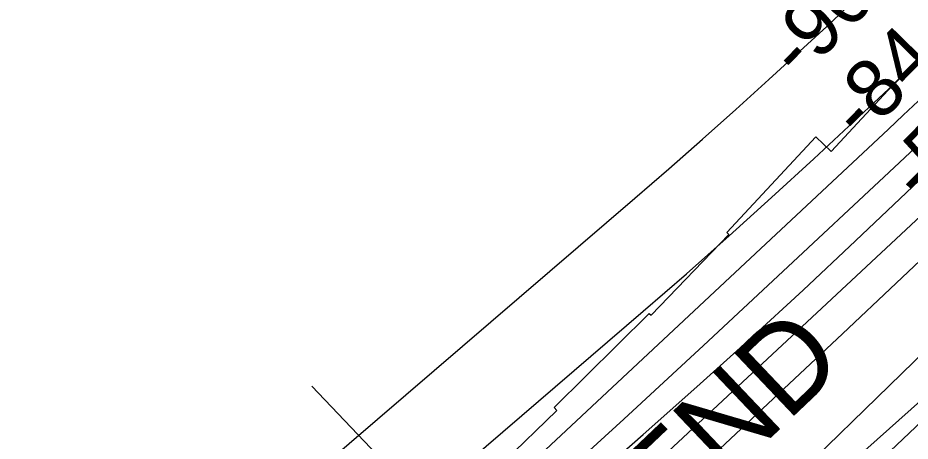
# Model space of a CAD drawing. Extents: x 3477039 to 3515015, y 546746 to 572297.
# Drawn here: x 3509416 to 3510441, y 558712 to 559199 of the extents above; entities that cross this region are included whole.
import ezdxf

# ---------------------------------------------------------------- set-up
doc = ezdxf.new("R2010")
doc.units = 0
for name, color, linetype in [('V-RIVR-RANG', 7, 'Continuous'), ('V-RRAP-RVMT', 7, 'Continuous'), ('V-RRAP-RVMT-IDEN', 7, 'Continuous'), ('V-TOPO-DPTH', 7, 'Continuous'), ('V-TOPO-MAJR', 7, 'Continuous'), ('V-TOPO-MINR', 7, 'Continuous')]:
    doc.layers.add(name, color=color, linetype=linetype)

msp = doc.modelspace()

# ---------------------------------------------------------------- linework, layer by layer
at = {"layer": 'V-RIVR-RANG'}
msp.add_line((3510402.8264, 558095.9124000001), (3509753.4424, 558775.5449000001), dxfattribs=at)
at = {"layer": 'V-RRAP-RVMT'}
for p, q in [((3510350.6120000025, 559045.4860000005), (3510451.1060000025, 559153.5590000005)), ((3510230.445000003, 558952.2150000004), (3510332.7200000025, 559062.0440000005)), ((3510332.7200000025, 559062.0440000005), (3510350.6120000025, 559045.4860000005)), ((3510232.9380000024, 558949.9010000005), (3510230.445000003, 558952.2150000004)), ((3510143.416000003, 558856.9750000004), (3510232.9380000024, 558949.9010000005)), ((3510032.186000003, 558750.8880000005), (3510141.291000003, 558859.1220000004)), ((3510141.291000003, 558859.1220000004), (3510143.416000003, 558856.9750000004)), ((3509934.735000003, 558650.4130000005), (3510035.279000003, 558747.7500000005)), ((3510035.279000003, 558747.7500000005), (3510032.186000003, 558750.8880000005))]:
    msp.add_line(p, q, dxfattribs=at)
at = {"layer": 'V-TOPO-DPTH'}
for points in [[(3509067.929104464, 557813.8681910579), (3509556.800274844, 558170.0599471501), (3509583.0720932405, 558189.6045915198), (3509609.076786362, 558209.4914305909), (3509634.6807915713, 558229.8915617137), (3509660.0176715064, 558250.6338875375), (3509735.5799994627, 558313.7595526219), (3509798.048688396, 558366.8297096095), (3509859.919319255, 558420.5769279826), (3509920.892863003, 558475.3397384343), (3509981.2683486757, 558530.7796102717), (3510487.43259391, 559003.3384451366)], [(3510487.43259391, 559003.3384451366), (3509981.2683486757, 558530.7796102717), (3509920.892863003, 558475.3397384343), (3509859.919319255, 558420.5769279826), (3509798.048688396, 558366.8297096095), (3509735.5799994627, 558313.7595526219), (3509660.0176715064, 558250.6338875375), (3509634.6807915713, 558229.8915617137), (3509609.076786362, 558209.4914305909), (3509583.0720932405, 558189.6045915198), (3509556.800274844, 558170.0599471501), (3509067.929104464, 557813.8681910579)], [(3509398.8035613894, 557993.168822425), (3509448.783155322, 558028.2332099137), (3509498.5179050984, 558063.6440238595), (3509548.089425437, 558099.2857887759), (3509631.9935744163, 558160.0559104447), (3509639.3860533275, 558165.6134952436), (3509646.63956549, 558171.3407791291), (3509653.6846275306, 558177.3226116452), (3509660.5907228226, 558183.4741432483), (3509994.758971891, 558491.9770789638), (3510087.2051429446, 558577.5750522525), (3510179.4829651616, 558663.3535969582), (3510271.508264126, 558749.4029987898), (3510363.3652142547, 558835.6329720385), (3510486.994950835, 558952.0316678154)], [(3510486.994950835, 558952.0316678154), (3510363.3652142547, 558835.6329720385), (3510271.508264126, 558749.4029987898), (3510179.4829651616, 558663.3535969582), (3510087.2051429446, 558577.5750522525), (3509994.758971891, 558491.9770789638), (3509660.5907228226, 558183.4741432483), (3509653.6846275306, 558177.3226116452), (3509646.63956549, 558171.3407791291), (3509639.3860533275, 558165.6134952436), (3509631.9935744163, 558160.0559104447), (3509548.089425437, 558099.2857887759), (3509498.5179050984, 558063.6440238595), (3509448.783155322, 558028.2332099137), (3509398.8035613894, 557993.168822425)], [(3510559.2925524, 558914.3894696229), (3510175.5875400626, 558540.9871424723), (3510099.153186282, 558467.4202200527), (3510022.1860112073, 558394.4213151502), (3509944.4196041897, 558322.2744365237), (3509866.1203758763, 558250.6955754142), (3509713.4549077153, 558112.6687822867), (3509711.0590698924, 558110.5656054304), (3509708.6238230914, 558108.5105396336), (3509706.129462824, 558106.5276404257), (3509703.59569358, 558104.5928522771), (3509658.2584276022, 558071.0127033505), (3509643.7700991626, 558060.6402951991), (3509629.0701826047, 558050.5883122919), (3509614.052883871, 558041.0169672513), (3509598.823997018, 558031.7660474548), (3509583.445806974, 558022.7394755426), (3509568.0806468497, 558013.690832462), (3509552.7350316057, 558004.6090826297), (3509537.4024462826, 557995.5052616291), (3509340.213002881, 557878.1350628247)], [(3510559.2925524, 558914.3894696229), (3510175.5875400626, 558540.9871424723), (3510099.153186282, 558467.4202200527), (3510022.1860112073, 558394.4213151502), (3509944.4196041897, 558322.2744365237), (3509866.1203758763, 558250.6955754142), (3509713.4549077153, 558112.6687822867), (3509711.0590698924, 558110.5656054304), (3509708.6238230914, 558108.5105396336), (3509706.129462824, 558106.5276404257), (3509703.59569358, 558104.5928522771), (3509658.2584276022, 558071.0127033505), (3509643.7700991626, 558060.6402951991), (3509629.0701826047, 558050.5883122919), (3509614.052883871, 558041.0169672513), (3509598.823997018, 558031.7660474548), (3509583.445806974, 558022.7394755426), (3509568.0806468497, 558013.690832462), (3509552.7350316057, 558004.6090826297), (3509537.4024462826, 557995.5052616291), (3509340.213002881, 557878.1350628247)], [(3509379.5551725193, 557843.1325234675), (3509445.7165332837, 557887.8450535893), (3509511.0558880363, 557933.8116229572), (3509700.809451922, 558071.3406864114), (3509713.644623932, 558080.9055084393), (3509726.303840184, 558090.6918086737), (3509738.6991227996, 558100.8103262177), (3509750.9184496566, 558111.1503219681), (3510160.172960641, 558466.8820777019), (3510242.36159636, 558539.4450834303), (3510323.7872376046, 558612.8415052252), (3510404.0683871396, 558687.4880511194), (3510483.5865421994, 558762.9680130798)], [(3509379.5551725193, 557843.1325234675), (3509445.7165332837, 557887.8450535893), (3509511.0558880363, 557933.8116229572), (3509700.809451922, 558071.3406864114), (3509713.644623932, 558080.9055084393), (3509726.303840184, 558090.6918086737), (3509738.6991227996, 558100.8103262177), (3509750.9184496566, 558111.1503219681), (3510160.172960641, 558466.8820777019), (3510242.36159636, 558539.4450834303), (3510323.7872376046, 558612.8415052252), (3510404.0683871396, 558687.4880511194), (3510483.5865421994, 558762.9680130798)]]:
    msp.add_lwpolyline(points, dxfattribs=at)
at = {"layer": 'V-TOPO-MAJR'}
msp.add_lwpolyline([(3509368.721812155, 558071.9141759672), (3509561.149796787, 558218.6583919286), (3509572.096486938, 558227.1879165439), (3509582.921196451, 558235.8663853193), (3509593.562935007, 558244.7682703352), (3509604.0826929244, 558253.8190995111), (3510134.414142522, 558719.7911883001), (3510196.1498209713, 558774.6555938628), (3510257.466420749, 558829.9792350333), (3510318.154402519, 558885.9917296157), (3510378.4233056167, 558942.4634598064), (3510488.073956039, 559046.3745852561)], dxfattribs=at)
at = {"layer": 'V-TOPO-MINR'}
for points in [[(3509393.1816316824, 558367.6876949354), (3509422.470478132, 558388.8245925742), (3509425.175075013, 558390.829281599), (3509427.844311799, 558392.8788281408), (3509430.4605084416, 558394.9956609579), (3509433.041344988, 558397.1573512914), (3510124.9278404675, 558991.8292405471), (3510163.7524836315, 559025.5092639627), (3510202.3688825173, 559059.424219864), (3510240.6729149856, 559093.6915744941), (3510278.7687031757, 559128.1938616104), (3510345.42148309, 559189.1175760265), (3510350.014269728, 559193.3558574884), (3510354.5798646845, 559197.6229568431), (3510359.1046721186, 559201.9332830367), (3510363.6022878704, 559206.2724271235), (3510963.5647553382, 559790.6294345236)], [(3509401.0236064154, 558244.7419411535), (3509434.8020708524, 558268.8766040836), (3509492.2140385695, 558310.8727659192), (3509496.983300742, 558314.4483868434), (3509501.6944195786, 558318.0972788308), (3509506.3183234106, 558321.8560774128), (3509510.884083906, 558325.688147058), (3510134.3576723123, 558861.6121073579), (3510183.9774320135, 558904.778440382), (3510233.250532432, 558948.3322985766), (3510282.003643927, 558992.4674445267), (3510330.4100961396, 559036.9901156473), (3510416.735792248, 559117.3398602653), (3510421.705555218, 559121.9928960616), (3510426.6569702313, 559126.6652616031), (3510431.580863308, 559131.3666217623), (3510436.4864084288, 559136.0873116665), (3510994.0610931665, 559675.8130381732)], [(3509288.42212016, 558107.3447145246), (3509484.5789060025, 558238.6629935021), (3509513.0201966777, 558258.3295056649), (3509541.0473629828, 558278.5521353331), (3509568.4533427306, 558299.6089412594), (3509595.445198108, 558321.2218646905), (3509649.1333390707, 558365.5535845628), (3509702.234603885, 558410.2321016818), (3509754.7717596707, 558455.5524722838), (3509806.462751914, 558501.8356231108), (3509857.589635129, 558548.7606274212), (3510416.159055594, 559071.0123837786), (3510433.309899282, 559087.1216216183), (3510450.411440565, 559103.282792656)], [(3509398.57644944, 558117.6480897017), (3509442.1533112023, 558149.5520195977), (3509485.319664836, 558182.0283161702), (3509562.776745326, 558241.4988256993), (3509566.8667059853, 558244.7171869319), (3509570.9038043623, 558247.9990167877), (3509574.861609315, 558251.376049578), (3509578.7665519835, 558254.8165509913), (3509928.0615643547, 558570.0356717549), (3510020.2942011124, 558653.7318342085), (3510112.2177708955, 558737.7642254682), (3510203.677740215, 558822.3009599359), (3510294.828642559, 558907.1739232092), (3510417.105934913, 559021.6589409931), (3510446.821214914, 559049.6101104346)], [(3509067.929104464, 557813.8681910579), (3509556.800274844, 558170.0599471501), (3509583.0720932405, 558189.6045915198), (3509609.076786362, 558209.4914305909), (3509634.6807915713, 558229.8915617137), (3509660.0176715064, 558250.6338875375), (3509735.5799994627, 558313.7595526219), (3509798.048688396, 558366.8297096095), (3509859.919319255, 558420.5769279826), (3509920.892863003, 558475.3397384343), (3509981.2683486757, 558530.7796102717), (3510487.43259391, 559003.3384451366)], [(3509398.8035613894, 557993.168822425), (3509448.783155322, 558028.2332099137), (3509498.5179050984, 558063.6440238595), (3509548.089425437, 558099.2857887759), (3509631.9935744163, 558160.0559104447), (3509639.3860533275, 558165.6134952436), (3509646.63956549, 558171.3407791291), (3509653.6846275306, 558177.3226116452), (3509660.5907228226, 558183.4741432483), (3509994.758971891, 558491.9770789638), (3510087.2051429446, 558577.5750522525), (3510179.4829651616, 558663.3535969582), (3510271.508264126, 558749.4029987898), (3510363.3652142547, 558835.6329720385), (3510486.994950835, 558952.0316678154)], [(3509340.213002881, 557878.1350628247), (3509537.4024462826, 557995.5052616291), (3509552.7350316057, 558004.6090826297), (3509568.0806468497, 558013.690832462), (3509583.445806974, 558022.7394755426), (3509598.823997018, 558031.7660474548), (3509614.052883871, 558041.0169672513), (3509629.0701826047, 558050.5883122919), (3509643.7700991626, 558060.6402951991), (3509658.2584276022, 558071.0127033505), (3509703.59569358, 558104.5928522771), (3509706.129462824, 558106.5276404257), (3509708.6238230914, 558108.5105396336), (3509711.0590698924, 558110.5656054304), (3509713.4549077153, 558112.6687822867), (3509866.1203758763, 558250.6955754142), (3509944.4196041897, 558322.2744365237), (3510022.1860112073, 558394.4213151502), (3510099.153186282, 558467.4202200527), (3510175.5875400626, 558540.9871424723), (3510559.2925524, 558914.3894696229)], [(3509380.67700255, 557871.3814073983), (3509422.3014839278, 557895.9126439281), (3509463.5276036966, 557921.041393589), (3509504.189095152, 557947.0235482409), (3509544.0036441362, 557974.2858103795), (3509583.2535648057, 558002.4014775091), (3509702.525451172, 558090.7437237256), (3509709.2737122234, 558095.8862430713), (3509715.9245141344, 558101.1485386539), (3509722.4291273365, 558106.5904985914), (3509728.8362813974, 558112.152234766), (3510534.8574298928, 558831.3591527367)], [(3509379.5551725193, 557843.1325234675), (3509445.7165332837, 557887.8450535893), (3509511.0558880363, 557933.8116229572), (3509700.809451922, 558071.3406864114), (3509713.644623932, 558080.9055084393), (3509726.303840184, 558090.6918086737), (3509738.6991227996, 558100.8103262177), (3509750.9184496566, 558111.1503219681), (3510160.172960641, 558466.8820777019), (3510242.36159636, 558539.4450834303), (3510323.7872376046, 558612.8415052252), (3510404.0683871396, 558687.4880511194), (3510483.5865421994, 558762.9680130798)]]:
    msp.add_lwpolyline(points, dxfattribs=at)

# ---------------------------------------------------------------- texts
at = {"layer": 'V-RIVR-RANG'}
for s, p in [('-90', (3510314.293437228, 559126.3515415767)), ('-84', (3510385.555437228, 559056.1965415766)), ('-55', (3510454.787965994, 558983.9687842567))]:
    msp.add_text(s, height=67.00000000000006, rotation=45.590444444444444, dxfattribs=at).set_placement(p)
at = {"layer": 'V-RRAP-RVMT-IDEN'}
msp.add_text('BEND', height=99.99980199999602, rotation=43.52873489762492, dxfattribs=at).set_placement((3510100.4673860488, 558544.4624206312))

doc.saveas('drawing.dxf')
